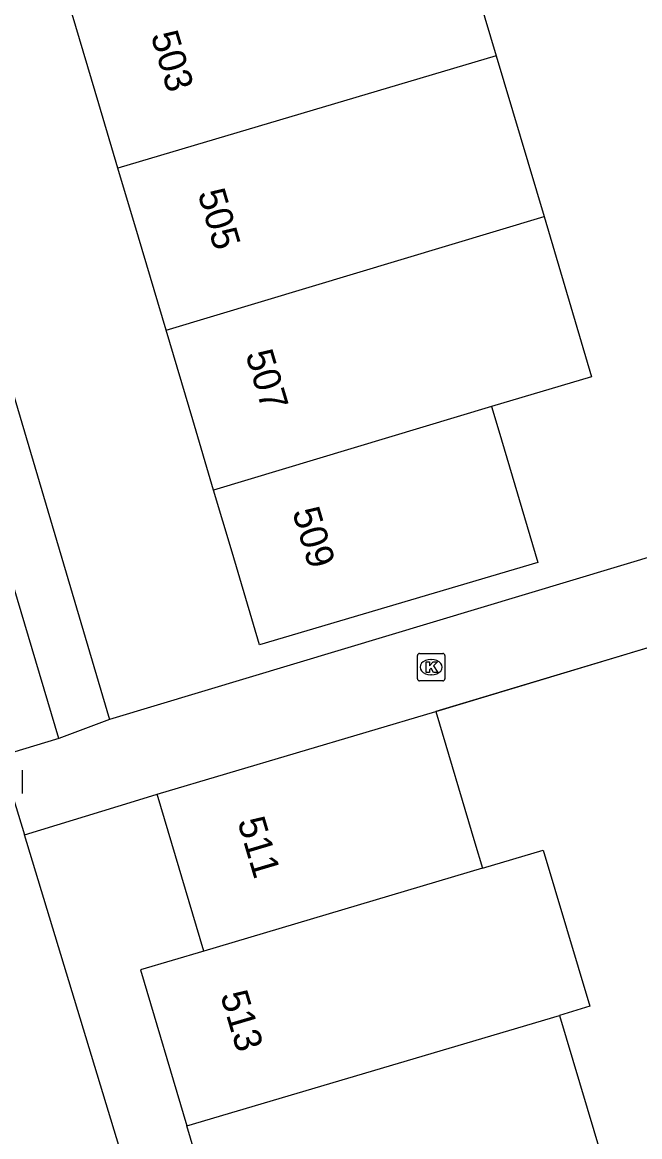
# Model space of a CAD drawing. Extents: x 157767 to 159171, y 387842 to 389425.
# Drawn here: x 158469.87 to 158492.38, y 388527.62 to 388568.27 of the extents above; entities that cross this region are included whole.
import ezdxf

# ---------------------------------------------------------------- set-up
doc = ezdxf.new("R2010")
doc.units = 0
for name, color, linetype in [('IMGEO_Kolk', 7, 'Continuous'), ('IMGEO_Muur', 7, 'Continuous'), ('IMGEO_Pand', 7, 'Continuous'), ('IMGEO_Pand_nummerreeks', 7, 'Continuous'), ('IMGEO_Rijbaan_lokaal_open', 7, 'Continuous'), ('IMGEO_Voetpad_open', 7, 'Continuous')]:
    doc.layers.add(name, color=color, linetype=linetype)

msp = doc.modelspace()

# ---------------------------------------------------------------- linework, layer by layer
at = {"layer": 'IMGEO_Kolk'}
for p, q in [((158484.349, 388545.246), (158485.201, 388545.246)), ((158484.274, 388544.32), (158484.274, 388545.172)), ((158484.762, 388545.026), (158484.787, 388545.026)), ((158485.275, 388545.172), (158485.275, 388544.32)), ((158484.785, 388544.466), (158484.76, 388544.466)), ((158485.201, 388544.246), (158484.349, 388544.246)), ((158469.871, 388540.991), (158469.871, 388540.139))]:
    msp.add_line(p, q, dxfattribs=at)
for points in [[(158484.349, 388545.246), (158485.201, 388545.246)], [(158484.274, 388544.32), (158484.274, 388545.172)], [(158484.595, 388544.946), (158484.718, 388544.946), (158484.718, 388544.795), (158484.848, 388544.946), (158485.012, 388544.946), (158484.866, 388544.795), (158485.019, 388544.546), (158484.867, 388544.546), (158484.782, 388544.71), (158484.718, 388544.643), (158484.718, 388544.546), (158484.595, 388544.546), (158484.595, 388544.946)], [(158485.275, 388545.172), (158485.275, 388544.32)], [(158485.201, 388544.246), (158484.349, 388544.246)], [(158469.871, 388540.991), (158469.871, 388540.139)]]:
    msp.add_lwpolyline(points, dxfattribs=at)
for centre, start, end in [((158484.351, 388545.17), 91.552, 178.448), ((158484.351, 388545.17), 91.552, 178.448), ((158485.199, 388545.17), 1.552, 88.448), ((158485.199, 388545.17), 1.552, 88.448), ((158484.351, 388544.322), 181.552, 268.448), ((158484.351, 388544.322), 181.552, 268.448), ((158485.199, 388544.322), 271.552, 358.448), ((158485.199, 388544.322), 271.552, 358.448)]:
    msp.add_arc(centre, 0.0765, start, end, dxfattribs=at)
for centre, major_axis, ratio, start_param, end_param in [((158484.761, 388544.746), (-0.387, 0.002), 0.722429, 4.712389, 7.853982), ((158484.786, 388544.746), (-0.39, 0.002), 0.717154, 1.570796, 4.712389)]:
    msp.add_ellipse(centre, major_axis=major_axis, ratio=ratio, start_param=start_param, end_param=end_param, dxfattribs=at)
at = {"layer": 'IMGEO_Muur'}
msp.add_lwpolyline([(158503.928, 388548.831), (158484.947, 388543.126)], dxfattribs=at)
at = {"layer": 'IMGEO_Pand'}
for points in [[(158481.817, 388571.619), (158485.462, 388572.719), (158487.149, 388567.041)], [(158473.358, 388562.943), (158472.66, 388565.296), (158471.69, 388568.563)], [(158487.149, 388567.041), (158473.358, 388562.943)], [(158487.149, 388567.041), (158488.89, 388561.18)], [(158475.111, 388557.043), (158474.104, 388560.433), (158473.358, 388562.943)], [(158475.111, 388557.043), (158488.89, 388561.18)], [(158488.89, 388561.18), (158490.624, 388555.339), (158486.973, 388554.255)], [(158476.844, 388551.207), (158476.085, 388553.761), (158475.111, 388557.043)], [(158486.973, 388554.255), (158487.239, 388553.36), (158488.663, 388548.566), (158478.522, 388545.555), (158477.519, 388548.934), (158476.844, 388551.207)], [(158486.973, 388554.255), (158476.844, 388551.207)], [(158474.786, 388540.11), (158484.947, 388543.126)], [(158484.947, 388543.126), (158486.369, 388538.333), (158486.642, 388537.413)], [(158476.484, 388534.39), (158474.786, 388540.11)], [(158486.642, 388537.413), (158488.864, 388538.074), (158490.56, 388532.377), (158489.458, 388532.043)], [(158486.642, 388537.413), (158476.484, 388534.39)], [(158476.484, 388534.39), (158474.183, 388533.705), (158475.872, 388528.013)], [(158475.872, 388528.013), (158489.458, 388532.043)], [(158489.458, 388532.043), (158491.186, 388526.219), (158487.771, 388525.206)], [(158477.597, 388522.201), (158475.872, 388528.013)]]:
    msp.add_lwpolyline(points, dxfattribs=at)
at = {"layer": 'IMGEO_Rijbaan_lokaal_open'}
for points in [[(158471.199, 388542.144), (158453.04, 388603.235), (158450.234, 388612.75)], [(158471.199, 388542.144), (158469.078, 388541.499)]]:
    msp.add_lwpolyline(points, dxfattribs=at)
at = {"layer": 'IMGEO_Voetpad_open'}
for points in [[(158452.306, 388613.028), (158453.687, 388608.355), (158454.684, 388604.98), (158473.046, 388542.834)], [(158503.77, 388552.082), (158500, 388550.948), (158473.046, 388542.834)], [(158484.947, 388543.126), (158500.759, 388547.895)], [(158473.046, 388542.834), (158471.199, 388542.144)], [(158469.078, 388541.499), (158469.953, 388538.636)], [(158469.953, 388538.636), (158473.959, 388539.858), (158474.786, 388540.11)], [(158480.465, 388503.997), (158469.953, 388538.636)]]:
    msp.add_lwpolyline(points, dxfattribs=at)

# ---------------------------------------------------------------- texts
at = {"layer": 'IMGEO_Pand_nummerreeks'}
for s, rotation, p in [('503', 286.5307, (158474.548, 388567.791)), ('505', 286.5477, (158476.258, 388562.032)), ('507', 286.5298, (158478.001, 388556.163)), ('509', 286.5447, (158479.706, 388550.42)), ('511', 286.5354, (158477.708, 388539.121)), ('513', 286.5296, (158477.083, 388532.787))]:
    msp.add_text(s, height=1, rotation=rotation, dxfattribs=at).set_placement(p)

doc.saveas('drawing.dxf')
